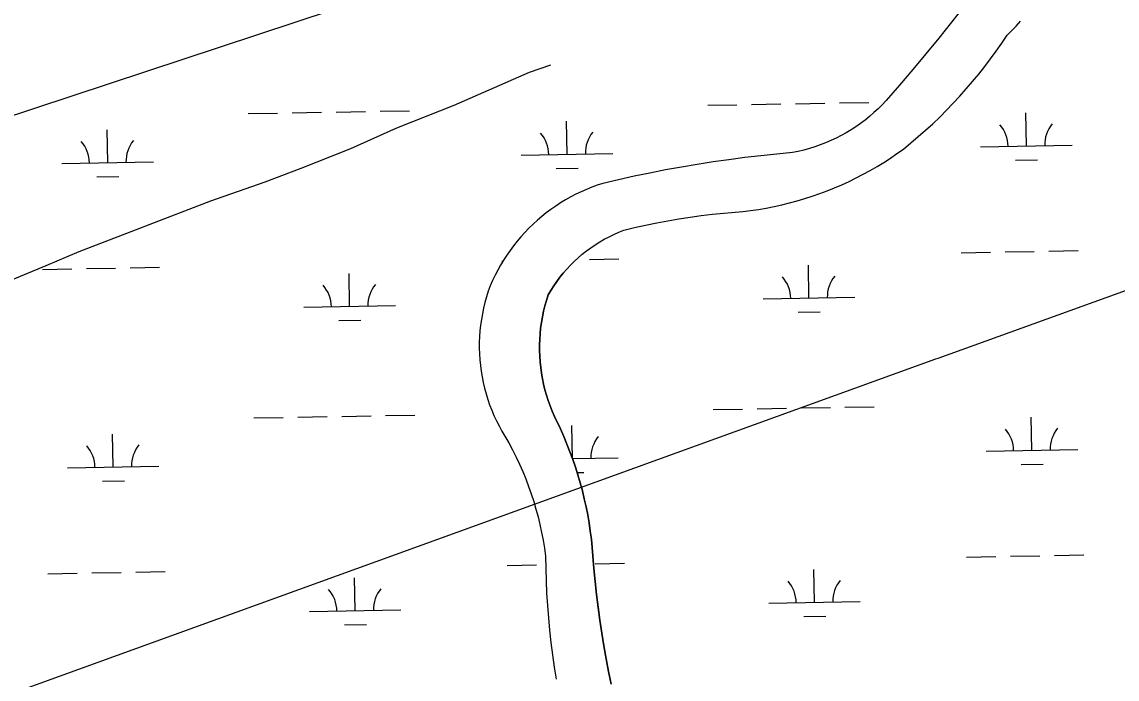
# Model space of a CAD drawing. Extents: x 3957609 to 3995875, y 234277 to 260273.
# Drawn here: x 3983358 to 3984554, y 252357 to 253075 of the extents above; entities that cross this region are included whole.
import ezdxf

# ---------------------------------------------------------------- set-up
doc = ezdxf.new("R2010")
doc.units = 0
for name, color, linetype in [('V-TOPO-SHOR', 7, 'Continuous'), ('V-UTIL-LINE', 7, 'Continuous'), ('V-WETL-SWMP', 7, 'Continuous')]:
    doc.layers.add(name, color=color, linetype=linetype)

msp = doc.modelspace()

# ---------------------------------------------------------------- linework, layer by layer
at = {"layer": 'V-TOPO-SHOR'}
for points in [[(3984387.264, 253092.703), (3984373.475, 253075.121), (3984359.501, 253057.686), (3984345.346, 253040.399), (3984331.01, 253023.261), (3984316.491, 253006.277), (3984301.797, 252989.447), (3984297.517, 252984.884), (3984293.085, 252980.471), (3984288.501, 252976.213), (3984283.775, 252972.115), (3984278.911, 252968.18), (3984273.914, 252964.416), (3984268.791, 252960.826), (3984263.549, 252957.414), (3984258.191, 252954.184), (3984252.727, 252951.141), (3984247.16, 252948.286), (3984241.5, 252945.624), (3984235.749, 252943.158), (3984229.92, 252940.891), (3984224.014, 252938.826), (3984218.042, 252936.965), (3984212.011, 252935.31), (3984205.924, 252933.862), (3984199.792, 252932.625), (3984182.343, 252930.985), (3984164.915, 252929.127), (3984147.513, 252927.061), (3984130.136, 252924.779), (3984112.787, 252922.287), (3984095.471, 252919.581), (3984078.188, 252916.665), (3984060.944, 252913.538), (3984043.739, 252910.2), (3984026.577, 252906.652), (3984009.457, 252902.894), (3983992.385, 252898.929), (3983986.348, 252896.931), (3983980.378, 252894.737), (3983974.48, 252892.353), (3983968.663, 252889.781), (3983962.933, 252887.022)], [(3983961.217, 252813.675), (3983965.509, 252817.634), (3983969.943, 252821.433), (3983974.516, 252825.068), (3983979.217, 252828.533), (3983984.042, 252831.825), (3983988.983, 252834.938), (3983994.036, 252837.866), (3983999.191, 252840.611), (3984004.444, 252843.162), (3984009.785, 252845.522), (3984015.21, 252847.684), (3984027.181, 252850.609), (3984039.202, 252853.322), (3984051.267, 252855.825), (3984063.375, 252858.117), (3984075.524, 252860.194), (3984087.703, 252862.057), (3984099.915, 252863.708), (3984112.154, 252865.144), (3984145.318, 252868.203), (3984153.913, 252869.244), (3984162.48, 252870.489), (3984171.016, 252871.939), (3984179.515, 252873.592), (3984187.971, 252875.447), (3984196.382, 252877.501), (3984204.74, 252879.758), (3984213.043, 252882.214), (3984221.284, 252884.866), (3984229.46, 252887.715), (3984237.566, 252890.758), (3984245.596, 252893.992), (3984253.546, 252897.418), (3984261.415, 252901.033), (3984269.193, 252904.834), (3984276.879, 252908.819), (3984284.467, 252912.989), (3984291.954, 252917.337), (3984299.335, 252921.863), (3984306.606, 252926.561), (3984313.761, 252931.435), (3984320.8, 252936.477), (3984328.992, 252943.15), (3984337.053, 252949.984), (3984344.975, 252956.976), (3984352.757, 252964.123), (3984360.396, 252971.422), (3984367.888, 252978.873), (3984375.232, 252986.471), (3984382.425, 252994.213), (3984389.462, 253002.093), (3984396.341, 253010.115), (3984403.06, 253018.27), (3984409.616, 253026.557), (3984416.008, 253034.972), (3984422.23, 253043.51), (3984428.284, 253052.171), (3984434.161, 253060.953), (3984439.14, 253065.854), (3984443.967, 253070.9), (3984448.645, 253076.09)], [(3983332.069, 252787.711), (3983384.293, 252809.102), (3983420.442, 252824.329), (3983564.128, 252879.817), (3983623.588, 252900.599), (3983662.696, 252915.449), (3983717.064, 252937.135), (3983767.328, 252959.544), (3983829.819, 252984.394), (3983912.251, 253020.286), (3983935.445, 253028.639)], [(3983962.933, 252887.022), (3983957.293, 252884.079), (3983951.753, 252880.956), (3983946.313, 252877.657), (3983940.987, 252874.183), (3983935.772, 252870.54), (3983930.679, 252866.731), (3983925.711, 252862.76), (3983920.873, 252858.629), (3983916.173, 252854.344), (3983911.61, 252849.913), (3983907.195, 252845.335), (3983902.929, 252840.617), (3983898.816, 252835.765), (3983894.864, 252830.78), (3983891.075, 252825.672), (3983887.45, 252820.446), (3983883.997, 252815.105), (3983880.718, 252809.655), (3983877.615, 252804.101), (3983874.695, 252798.45), (3983871.959, 252792.71), (3983869.407, 252786.883), (3983867.279, 252780.932), (3983865.354, 252774.909), (3983863.632, 252768.826), (3983862.116, 252762.688), (3983860.811, 252756.503), (3983859.716, 252750.277), (3983858.831, 252744.019), (3983858.159, 252737.733), (3983857.701, 252731.428), (3983857.455, 252725.112), (3983857.422, 252718.789), (3983857.604, 252712.471), (3983858, 252706.161), (3983858.61, 252699.87), (3983859.429, 252693.601), (3983860.463, 252687.365), (3983861.706, 252681.168), (3983863.158, 252675.013), (3983864.817, 252668.914), (3983866.683, 252662.875), (3983868.752, 252656.901), (3983871.021, 252651.001), (3983873.489, 252645.18), (3983876.151, 252639.448), (3983879.006, 252633.808), (3983882.051, 252628.268), (3983889.584, 252615.247), (3983893.694, 252607.554), (3983897.612, 252599.762), (3983901.329, 252591.873), (3983904.848, 252583.892), (3983908.161, 252575.825), (3983911.274, 252567.676), (3983914.178, 252559.453), (3983916.875, 252551.159), (3983919.364, 252542.799), (3983921.639, 252534.379), (3983923.703, 252525.905), (3983925.551, 252517.383), (3983927.185, 252508.814), (3983928.602, 252500.208), (3983929.802, 252491.57), (3983929.976, 252478.041), (3983930.374, 252464.516), (3983930.99, 252450.999), (3983931.832, 252437.495), (3983932.891, 252424.004), (3983934.173, 252410.535), (3983935.674, 252397.087), (3983937.396, 252383.667), (3983939.34, 252370.277), (3983941.501, 252356.92)], [(3983961.217, 252813.675), (3983957.069, 252809.563), (3983953.078, 252805.301), (3983949.242, 252800.896), (3983945.572, 252796.353), (3983942.07, 252791.682), (3983938.74, 252786.883), (3983935.588, 252781.966), (3983932.618, 252776.938), (3983930.744, 252771.042), (3983929.075, 252765.086), (3983927.609, 252759.078), (3983926.352, 252753.022), (3983925.303, 252746.927), (3983924.461, 252740.797), (3983923.83, 252734.645), (3983923.413, 252728.472), (3983923.206, 252722.291), (3983923.21, 252716.106), (3983923.427, 252709.924), (3983923.853, 252703.755), (3983924.494, 252697.601), (3983925.344, 252691.475), (3983926.403, 252685.38), (3983927.67, 252679.326), (3983929.145, 252673.32), (3983930.822, 252667.366), (3983932.704, 252661.474), (3983934.787, 252655.65), (3983937.069, 252649.901), (3983939.545, 252644.232), (3983946.053, 252630.533), (3983949.709, 252622.329), (3983953.18, 252614.044), (3983956.465, 252605.684), (3983959.562, 252597.255), (3983962.468, 252588.756), (3983965.186, 252580.193), (3983967.709, 252571.575), (3983970.037, 252562.9), (3983972.171, 252554.175), (3983974.111, 252545.406), (3983975.854, 252536.593), (3983977.396, 252527.746), (3983978.741, 252518.866), (3983979.886, 252509.959), (3983980.832, 252501.026), (3983982.684, 252477.916), (3983983.988, 252463.77), (3983985.496, 252449.647), (3983987.204, 252435.549), (3983989.112, 252421.473), (3983991.222, 252407.428), (3983993.53, 252393.413), (3983996.037, 252379.434), (3983998.744, 252365.491), (3984001.648, 252351.585)]]:
    msp.add_lwpolyline(points, dxfattribs=at)
at = {"layer": 'V-UTIL-LINE'}
for points in [[(3961767.682, 245361.868), (3961943.705, 245468.964), (3965208.639, 247597.169), (3966396.749, 247622.307), (3967484.854, 247669.667), (3969697.646, 247716.332), (3970569.601, 248052.102), (3971717.759, 248552.062), (3975420.027, 250066.441), (3979384.42, 251663.69), (3984441.626, 253334.756), (3993476.194, 256555.397)], [(3993486.783, 256012.187), (3984358.232, 252707.382), (3984355.815, 252706.645), (3979327.531, 250885.592), (3969939.425, 247110.423), (3969929.75, 247106.755), (3966670.117, 247144.723), (3965413.49, 247134.313), (3961768.13, 245337.826)]]:
    msp.add_lwpolyline(points, dxfattribs=at)
at = {"layer": 'V-WETL-SWMP'}
for p, q in [((3984202.924, 252986.031), (3984234.919, 252986.613)), ((3984250.916, 252986.903), (3984282.911, 252987.485)), ((3983605.115, 252975.161), (3983637.11, 252975.743)), ((3983653.107, 252976.033), (3983685.102, 252976.615)), ((3983701.099, 252976.906), (3983733.094, 252977.488)), ((3983749.091, 252977.779), (3983781.086, 252978.361)), ((3984106.94, 252984.286), (3984138.935, 252984.867)), ((3984154.932, 252985.158), (3984186.927, 252985.74)), ((3984455.121, 252939.866), (3984454.467, 252975.86)), ((3983953.296, 252930.741), (3983952.642, 252966.735)), ((3983451.471, 252921.617), (3983450.817, 252957.611)), ((3984405.129, 252938.957), (3984505.113, 252940.775)), ((3983903.304, 252929.832), (3984003.288, 252931.65)), ((3983401.479, 252920.708), (3983501.463, 252922.526)), ((3983941.579, 252915.095), (3983965.575, 252915.531)), ((3984443.404, 252924.22), (3984467.4, 252924.656)), ((3983439.754, 252905.97), (3983463.75, 252906.406)), ((3984383.824, 252823.119), (3984415.819, 252823.7)), ((3984431.816, 252823.991), (3984463.811, 252824.573)), ((3984479.808, 252824.864), (3984511.803, 252825.446)), ((3983428.166, 252805.742), (3983460.161, 252806.324)), ((3983476.158, 252806.615), (3983508.153, 252807.196)), ((3983881.999, 252813.994), (3983883.344, 252814.018)), ((3983977.983, 252815.739), (3984009.978, 252816.321)), ((3984217.632, 252773.659), (3984216.977, 252809.653)), ((3983380.174, 252804.869), (3983412.168, 252805.451)), ((3983715.807, 252764.534), (3983715.152, 252800.528)), ((3984167.64, 252772.75), (3984267.623, 252774.568)), ((3983665.815, 252763.625), (3983765.798, 252765.443)), ((3984205.914, 252758.013), (3984229.91, 252758.449)), ((3983704.089, 252748.888), (3983728.085, 252749.324)), ((3984112.988, 252651.666), (3984144.983, 252652.247)), ((3984160.98, 252652.538), (3984192.975, 252653.12)), ((3984208.972, 252653.411), (3984240.967, 252653.993)), ((3984256.964, 252654.283), (3984288.959, 252654.865)), ((3983611.163, 252642.541), (3983643.158, 252643.123)), ((3983659.155, 252643.413), (3983691.15, 252643.995)), ((3983707.147, 252644.286), (3983739.142, 252644.868)), ((3983755.139, 252645.159), (3983787.134, 252645.74)), ((3984461.169, 252607.246), (3984460.515, 252643.24)), ((3983959.344, 252598.121), (3983958.69, 252634.115)), ((3983457.519, 252588.997), (3983456.865, 252624.991)), ((3984411.177, 252606.337), (3984511.161, 252608.155)), ((3983959.244, 252598.12), (3984009.336, 252599.03)), ((3984449.452, 252591.6), (3984473.448, 252592.036)), ((3983407.527, 252588.088), (3983507.511, 252589.906)), ((3983964.365, 252582.779), (3983971.623, 252582.911)), ((3983445.802, 252573.35), (3983469.798, 252573.786)), ((3983984.031, 252483.119), (3984016.026, 252483.701)), ((3984389.872, 252490.499), (3984421.867, 252491.08)), ((3984437.864, 252491.371), (3984469.859, 252491.953)), ((3984485.856, 252492.244), (3984517.851, 252492.826)), ((3983386.222, 252472.249), (3983418.217, 252472.831)), ((3983434.214, 252473.122), (3983466.209, 252473.704)), ((3983482.206, 252473.994), (3983514.201, 252474.576)), ((3983888.047, 252481.374), (3983920.042, 252481.956)), ((3984223.68, 252441.039), (3984223.025, 252477.033)), ((3983721.855, 252431.914), (3983721.2, 252467.908)), ((3984173.688, 252440.13), (3984273.671, 252441.948)), ((3983671.863, 252431.005), (3983771.846, 252432.823)), ((3984211.962, 252425.392), (3984235.958, 252425.829)), ((3983710.137, 252416.268), (3983734.133, 252416.704))]:
    msp.add_line(p, q, dxfattribs=at)
for points in [[(3984387.264, 253092.702), (3984373.475, 253075.12), (3984359.502, 253057.686), (3984345.346, 253040.399), (3984331.009, 253023.262), (3984316.492, 253006.277), (3984301.797, 252989.446), (3984297.517, 252984.883), (3984293.084, 252980.47), (3984288.501, 252976.212), (3984283.775, 252972.114), (3984278.911, 252968.181), (3984273.914, 252964.417), (3984268.791, 252960.827), (3984263.548, 252957.415), (3984258.191, 252954.185), (3984252.726, 252951.141), (3984247.16, 252948.286), (3984241.499, 252945.624), (3984235.75, 252943.158), (3984229.92, 252940.891), (3984224.015, 252938.826), (3984218.043, 252936.965), (3984212.01, 252935.31), (3984205.924, 252933.863), (3984199.792, 252932.626), (3984182.343, 252930.984), (3984164.915, 252929.128), (3984147.512, 252927.06), (3984130.135, 252924.78), (3984112.787, 252922.287), (3984095.471, 252919.582), (3984078.189, 252916.665), (3984060.944, 252913.538), (3984043.739, 252910.2), (3984026.576, 252906.653), (3984009.457, 252902.895), (3983992.386, 252898.929), (3983986.348, 252896.93)], [(3984291.954, 252917.337), (3984299.335, 252921.862), (3984306.605, 252926.562), (3984313.762, 252931.435), (3984320.8, 252936.477), (3984328.993, 252943.15), (3984337.053, 252949.983), (3984344.975, 252956.975), (3984352.757, 252964.123), (3984360.396, 252971.423), (3984367.889, 252978.873), (3984375.233, 252986.471), (3984382.425, 252994.212), (3984389.462, 253002.094), (3984396.341, 253010.115), (3984403.06, 253018.27), (3984409.617, 253026.556), (3984416.007, 253034.971), (3984422.23, 253043.511), (3984428.283, 253052.172), (3984434.162, 253060.952), (3984439.139, 253065.853), (3984443.968, 253070.9), (3984448.644, 253076.089)], [(3984001.648, 252351.586), (3983998.744, 252365.49), (3983996.037, 252379.433), (3983993.53, 252393.413), (3983991.221, 252407.428), (3983989.113, 252421.474), (3983987.204, 252435.548), (3983985.496, 252449.648), (3983983.989, 252463.771), (3983982.683, 252477.915), (3983980.833, 252501.026), (3983979.887, 252509.958), (3983978.741, 252518.866), (3983977.396, 252527.746), (3983975.853, 252536.594), (3983974.111, 252545.406), (3983972.172, 252554.176), (3983970.038, 252562.9), (3983967.708, 252571.574), (3983965.185, 252580.194), (3983962.469, 252588.756), (3983959.562, 252597.254), (3983956.465, 252605.685), (3983953.181, 252614.044), (3983949.709, 252622.328), (3983946.053, 252630.532), (3983939.545, 252644.232), (3983937.068, 252649.9), (3983934.787, 252655.649), (3983932.705, 252661.474), (3983930.823, 252667.366), (3983929.144, 252673.319), (3983927.67, 252679.326), (3983926.403, 252685.381), (3983925.343, 252691.475), (3983924.494, 252697.601), (3983923.854, 252703.754), (3983923.426, 252709.924), (3983923.21, 252716.106), (3983923.205, 252722.291), (3983923.412, 252728.473), (3983923.831, 252734.645), (3983924.461, 252740.798), (3983925.302, 252746.926), (3983926.352, 252753.022), (3983927.61, 252759.078), (3983929.075, 252765.087), (3983930.745, 252771.043), (3983932.618, 252776.938), (3983935.588, 252781.966), (3983938.74, 252786.883), (3983942.069, 252791.681), (3983945.571, 252796.354), (3983949.242, 252800.896), (3983953.077, 252805.301), (3983957.07, 252809.563), (3983961.216, 252813.676), (3983965.509, 252817.635), (3983969.944, 252821.434), (3983974.516, 252825.068), (3983979.217, 252828.533), (3983984.041, 252831.824), (3983988.983, 252834.937), (3983994.035, 252837.866), (3983999.19, 252840.61), (3984004.443, 252843.162), (3984009.785, 252845.522), (3984015.21, 252847.684), (3984027.181, 252850.609), (3984039.202, 252853.323), (3984051.268, 252855.825), (3984063.376, 252858.116), (3984075.523, 252860.194), (3984087.704, 252862.058), (3984099.916, 252863.708), (3984112.155, 252865.143), (3984145.317, 252868.204), (3984153.913, 252869.244), (3984162.48, 252870.489), (3984171.016, 252871.939), (3984179.515, 252873.591), (3984187.971, 252875.446), (3984196.382, 252877.502), (3984204.74, 252879.758), (3984213.043, 252882.213), (3984221.284, 252884.866), (3984229.46, 252887.714), (3984237.565, 252890.757), (3984245.596, 252893.992), (3984253.547, 252897.418), (3984261.414, 252901.033), (3984269.193, 252904.834), (3984276.879, 252908.82), (3984284.467, 252912.988), (3984291.954, 252917.337)], [(3983986.348, 252896.93), (3983980.377, 252894.738), (3983974.48, 252892.354), (3983968.663, 252889.781), (3983962.932, 252887.022), (3983957.293, 252884.079), (3983951.752, 252880.957), (3983946.314, 252877.657), (3983940.986, 252874.184), (3983935.772, 252870.54), (3983930.679, 252866.731), (3983925.711, 252862.759), (3983920.873, 252858.629), (3983916.172, 252854.345), (3983911.611, 252849.912), (3983907.195, 252845.335), (3983902.929, 252840.617), (3983898.817, 252835.764), (3983894.864, 252830.781), (3983891.074, 252825.673), (3983887.45, 252820.446), (3983883.997, 252815.104), (3983880.718, 252809.654), (3983877.616, 252804.101), (3983874.695, 252798.451), (3983871.958, 252792.71), (3983869.407, 252786.883), (3983867.279, 252780.931), (3983865.353, 252774.909), (3983863.632, 252768.827), (3983862.117, 252762.689), (3983860.812, 252756.504), (3983859.716, 252750.278), (3983858.831, 252744.019), (3983858.159, 252737.733), (3983857.7, 252731.428), (3983857.454, 252725.111), (3983857.422, 252718.79), (3983857.604, 252712.471), (3983858, 252706.162), (3983858.609, 252699.87), (3983859.43, 252693.602), (3983860.463, 252687.365), (3983861.706, 252681.167), (3983863.159, 252675.014), (3983864.818, 252668.915), (3983866.683, 252662.874), (3983868.751, 252656.901), (3983871.021, 252651), (3983873.488, 252645.18), (3983876.151, 252639.447), (3983879.006, 252633.807), (3983882.051, 252628.267), (3983889.584, 252615.247), (3983893.695, 252607.555), (3983897.611, 252599.761), (3983901.329, 252591.872), (3983904.847, 252583.891), (3983908.162, 252575.824), (3983911.274, 252567.676), (3983914.179, 252559.453), (3983916.876, 252551.159), (3983919.364, 252542.799), (3983921.64, 252534.38), (3983923.703, 252525.905), (3983925.551, 252517.382), (3983927.185, 252508.815), (3983928.602, 252500.209), (3983929.802, 252491.57), (3983929.977, 252478.04), (3983930.373, 252464.515), (3983930.991, 252450.999), (3983931.831, 252437.494), (3983932.891, 252424.005), (3983934.173, 252410.535), (3983935.675, 252397.088), (3983937.397, 252383.667), (3983939.339, 252370.277), (3983941.5, 252356.92)]]:
    msp.add_lwpolyline(points, dxfattribs=at)
for centre, start, end in [((3984399.879, 252939.337), 0.269879, 41.813537), ((3984510.346, 252941.345), 140.269876, 181.813534), ((3983898.054, 252930.212), 0.269879, 41.813537), ((3984008.521, 252932.22), 140.269876, 181.813534), ((3983396.229, 252921.087), 0.269879, 41.813537), ((3983506.696, 252923.096), 140.269876, 181.813534), ((3984162.389, 252773.13), 0.269879, 41.813537), ((3984272.857, 252775.138), 140.269876, 181.813534), ((3983660.564, 252764.005), 0.269879, 41.813537), ((3983771.032, 252766.013), 140.269876, 181.813534), ((3984405.927, 252606.717), 0.269879, 41.813537), ((3984516.394, 252608.725), 140.269876, 181.813534), ((3984014.569, 252599.6), 140.269876, 181.813534), ((3983402.277, 252588.467), 0.269879, 41.813537), ((3983512.744, 252590.476), 140.269876, 181.813534), ((3984168.437, 252440.509), 0.269879, 41.813537), ((3984278.905, 252442.518), 140.269876, 181.813534), ((3983666.612, 252431.385), 0.269879, 41.813537), ((3983777.08, 252433.393), 140.269876, 181.813534)]:
    msp.add_arc(centre, 35.246, start, end, dxfattribs=at)

doc.saveas('drawing.dxf')
